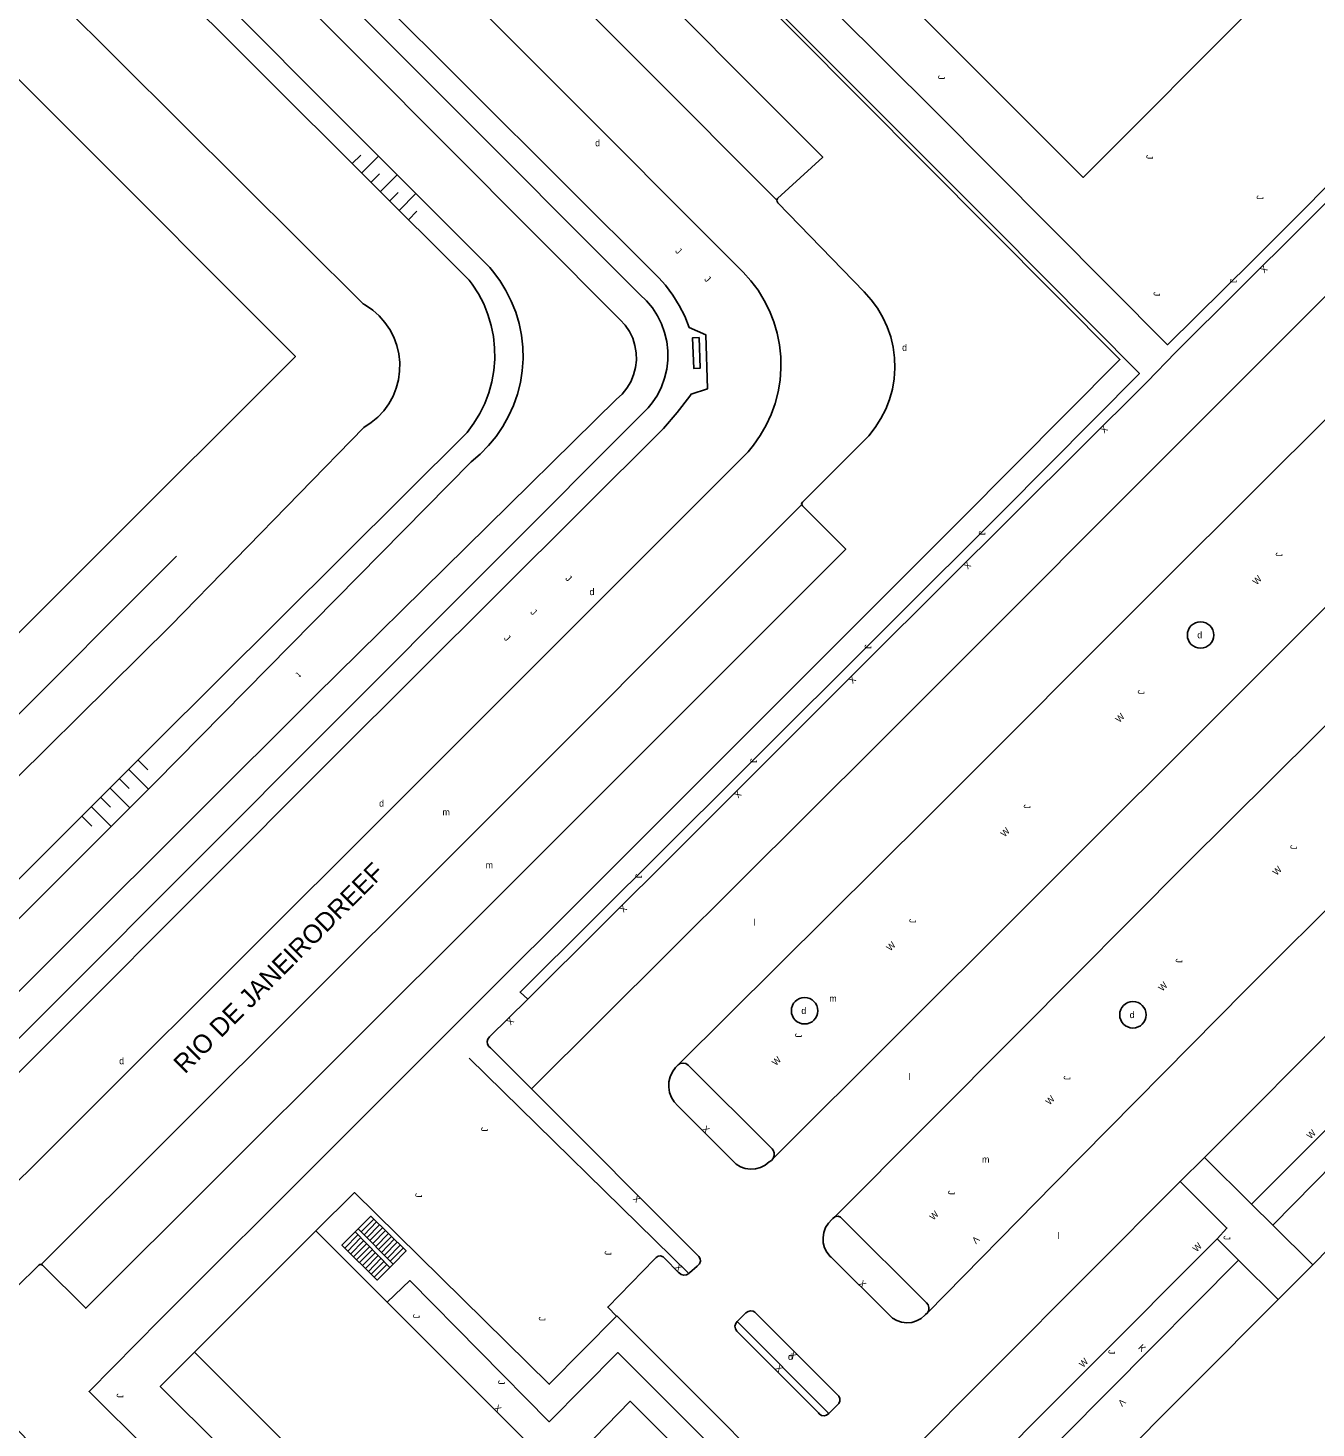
# Model space of a CAD drawing. Extents: x 134999 to 136502, y 457398 to 459002.
# Drawn here: x 135391.7 to 135489, y 458438.9 to 458544.6 of the extents above; entities that cross this region are included whole.
import ezdxf

# ---------------------------------------------------------------- set-up
doc = ezdxf.new("R2010")
doc.units = 0
for name, color, linetype in [('RI_DGTB_18', 7, 'Continuous'), ('RI_DGTB_19', 7, 'Continuous'), ('RI_DGTB_29', 7, 'Continuous'), ('RI_DGTB_30', 7, 'Continuous'), ('RI_DGTB_31', 7, 'Continuous'), ('RI_DGTB_32', 7, 'Continuous'), ('RI_DGTB_37', 7, 'Continuous'), ('RI_DGTB_4', 7, 'Continuous'), ('RI_DGTB_43', 7, 'Continuous'), ('RI_DGTB_45', 7, 'Continuous'), ('RI_DGTB_48', 7, 'Continuous'), ('RI_DGTB_49', 7, 'Continuous'), ('RI_DGTB_53', 7, 'Continuous'), ('RI_DGTB_54', 7, 'Continuous'), ('RI_DGTB_55', 7, 'Continuous'), ('RI_DGTB_58', 7, 'Continuous')]:
    doc.layers.add(name, color=color, linetype=linetype)

msp = doc.modelspace()

# ---------------------------------------------------------------- linework, layer by layer
at = {"layer": 'RI_DGTB_18'}
for p, q in [((135416.22, 458534.41), (135416.852, 458535.044)), ((135416.927, 458533.704), (135418.192, 458534.971)), ((135417.635, 458532.997), (135418.268, 458533.631)), ((135418.343, 458532.291), (135419.608, 458533.558)), ((135419.051, 458531.585), (135419.684, 458532.218)), ((135419.759, 458530.878), (135421.024, 458532.146)), ((135420.467, 458530.172), (135421.099, 458530.806)), ((135400.035, 458489.383), (135400.79, 458488.627)), ((135399.328, 458488.676), (135400.838, 458487.165)), ((135397.913, 458487.262), (135399.423, 458485.751)), ((135398.621, 458487.969), (135399.376, 458487.214)), ((135397.206, 458486.556), (135397.961, 458485.8)), ((135395.791, 458485.142), (135396.546, 458484.386)), ((135396.498, 458485.849), (135398.009, 458484.337))]:
    msp.add_line(p, q, dxfattribs=at)
msp.add_lwpolyline([(135362.015, 458452.037), (135374.968, 458464.337), (135401.278, 458490.625), (135424.892, 458514.11), (135425.405, 458514.799), (135425.851, 458515.532), (135426.227, 458516.303), (135426.53, 458517.107), (135426.757, 458517.934), (135426.906, 458518.78), (135426.975, 458519.636), (135426.965, 458520.494), (135426.875, 458521.348), (135426.705, 458522.189), (135426.458, 458523.011), (135426.136, 458523.807), (135425.741, 458524.569), (135425.277, 458525.291), (135425.041, 458525.609), (135393.778, 458556.799), (135367.076, 458583.47), (135350.608, 458600)], dxfattribs=at)
at = {"layer": 'RI_DGTB_19'}
for points in [[(135386.746, 458600), (135451.731, 458534.881), (135448.311, 458531.778), (135448.276, 458531.647)], [(135295.925, 458545.389), (135331.307, 458509.99), (135366.607, 458474.617), (135411.928, 458519.852), (135376.533, 458555.299), (135341.163, 458590.634), (135295.925, 458545.389)], [(135478.597, 458553.363), (135484.748, 458546.758), (135471.399, 458533.368), (135422.39, 458582.426), (135426.765, 458587.045)], [(135368.422, 458465.639), (135386.256, 458483.457), (135402.527, 458499.522), (135417.102, 458514.487), (135417.649, 458514.845), (135418.149, 458515.267), (135418.594, 458515.747), (135418.976, 458516.277), (135419.292, 458516.851), (135419.535, 458517.458), (135419.702, 458518.09), (135419.79, 458518.738), (135419.799, 458519.393), (135419.728, 458520.043), (135419.578, 458520.68), (135419.352, 458521.293), (135419.053, 458521.875), (135418.685, 458522.416), (135418.253, 458522.907), (135417.765, 458523.343), (135417.228, 458523.716), (135417.041, 458523.824), (135380.177, 458560.488)], [(135404.304, 458444.651), (135401.725, 458442.066), (135443.649, 458400.352), (135449.01, 458394.959), (135448.125, 458394.115), (135461.831, 458380.413), (135472.245, 458369.954), (135480.755, 458361.429), (135487.889, 458354.239)]]:
    msp.add_lwpolyline(points, dxfattribs=at)
at = {"layer": 'RI_DGTB_32'}
for p, q in [((135416.887, 458453.74), (135417.833, 458454.705)), ((135417.106, 458453.519), (135418.056, 458454.487)), ((135416.647, 458453.517), (135415.653, 458452.51)), ((135416.424, 458453.746), (135416.667, 458453.963)), ((135419.043, 458451.06), (135416.424, 458453.746)), ((135416.667, 458453.963), (135419.303, 458451.303)), ((135417.326, 458453.297), (135418.279, 458454.268)), ((135417.545, 458453.076), (135418.501, 458454.05)), ((135417.765, 458452.854), (135418.724, 458453.831)), ((135417.985, 458452.632), (135418.947, 458453.613)), ((135418.205, 458452.41), (135419.17, 458453.394)), ((135416.822, 458453.251), (135415.875, 458452.291)), ((135417.044, 458453.032), (135416.097, 458452.072)), ((135417.266, 458452.813), (135416.319, 458451.853)), ((135417.488, 458452.594), (135416.541, 458451.634)), ((135417.71, 458452.375), (135416.763, 458451.415)), ((135418.424, 458452.189), (135419.392, 458453.176)), ((135418.644, 458451.967), (135419.615, 458452.957)), ((135418.864, 458451.746), (135419.838, 458452.739)), ((135419.084, 458451.524), (135420.061, 458452.52)), ((135417.933, 458452.155), (135416.986, 458451.195)), ((135418.155, 458451.936), (135417.208, 458450.976)), ((135418.377, 458451.717), (135417.43, 458450.757)), ((135418.599, 458451.498), (135417.652, 458450.538)), ((135418.821, 458451.279), (135417.874, 458450.319)), ((135419.303, 458451.303), (135419.043, 458451.06))]:
    msp.add_line(p, q, dxfattribs=at)
for points in [[(135442.398, 458521.267), (135442.491, 458518.961), (135441.991, 458518.941), (135441.898, 458521.247), (135442.398, 458521.267)], [(135419.303, 458451.303), (135420.283, 458452.302), (135417.61, 458454.924), (135416.667, 458453.963)], [(135419.043, 458451.06), (135418.096, 458450.1), (135415.43, 458452.73), (135416.424, 458453.746)]]:
    msp.add_lwpolyline(points, dxfattribs=at)
at = {"layer": 'RI_DGTB_4'}
for p, q in [((135404.304, 458444.651), (135413.458, 458453.807)), ((135413.458, 458453.807), (135418.846, 458448.424)), ((135486.108, 458448.628), (135488.726, 458451.257))]:
    msp.add_line(p, q, dxfattribs=at)
for points in [[(135488.726, 458451.257), (135489.995, 458452.532), (135493.28, 458449.331), (135497.141, 458453.218), (135500, 458450.292)], [(135418.846, 458448.424), (135431.833, 458435.451), (135437.199, 458440.953), (135452.718, 458425.442), (135448.802, 458421.459), (135449.986, 458420.259)], [(135451.263, 458418.967), (135453.909, 458416.287), (135486.108, 458448.628)], [(135404.304, 458444.651), (135441.284, 458407.698), (135450.438, 458416.854), (135452.453, 458414.755), (135444.866, 458407.181), (135451.122, 458400.952)]]:
    msp.add_lwpolyline(points, dxfattribs=at)
at = {"layer": 'RI_DGTB_48'}
msp.add_lwpolyline([(135500, 458338.14), (135489.535, 458348.798), (135478.612, 458359.676), (135454.254, 458384.083), (135396.347, 458441.685), (135401.706, 458447.132), (135414.315, 458459.698), (135445.326, 458490.695), (135462.122, 458507.512), (135474.163, 458519.623), (135434.979, 458559.023), (135409.872, 458584.162), (135394.088, 458600)], dxfattribs=at)
at = {"layer": 'RI_DGTB_49'}
for p, q in [((135402.952, 458504.767), (135381.782, 458483.555)), ((135425.033, 458466.858), (135441.62, 458450.595)), ((135445.26, 458446.96), (135452.189, 458440.011))]:
    msp.add_line(p, q, dxfattribs=at)
at = {"layer": 'RI_DGTB_53'}
for points in [[(135380.088, 458600), (135418.354, 458561.675), (135448.276, 458531.647)], [(135386.321, 458585.742), (135445.715, 458526.22), (135446.312, 458525.555), (135446.847, 458524.84), (135447.316, 458524.08), (135447.715, 458523.281), (135448.041, 458522.449), (135448.292, 458521.592), (135448.464, 458520.715), (135448.558, 458519.827), (135448.572, 458518.934), (135448.506, 458518.043), (135448.36, 458517.161), (135448.137, 458516.297), (135447.836, 458515.455), (135447.462, 458514.644), (135447.017, 458513.87), (135446.504, 458513.138), (135446.106, 458512.653), (135418.938, 458485.451), (135385.968, 458452.572)], [(135450.153, 458508.656), (135450.128, 458508.696), (135450.151, 458508.776), (135450.199, 458508.845), (135454.672, 458513.314), (135455.2, 458513.859), (135455.696, 458514.483), (135456.127, 458515.153), (135456.488, 458515.864), (135456.777, 458516.606), (135456.989, 458517.374), (135457.124, 458518.16), (135457.179, 458518.954), (135457.154, 458519.751), (135457.049, 458520.541), (135456.866, 458521.316), (135456.606, 458522.069), (135456.272, 458522.793), (135455.867, 458523.479), (135455.396, 458524.121), (135454.862, 458524.713), (135448.34, 458531.435), (135448.289, 458531.535), (135448.276, 458531.647)], [(135450.153, 458508.656), (135450.207, 458508.566), (135453.473, 458505.295), (135426.185, 458477.993), (135396.099, 458447.965), (135392.829, 458451.231), (135392.737, 458451.284)], [(135392.737, 458451.284), (135422.875, 458481.362), (135450.153, 458508.656)], [(135392.737, 458451.284), (135392.642, 458451.279), (135392.563, 458451.225), (135390.859, 458449.555), (135390.338, 458448.982), (135389.879, 458448.358), (135389.486, 458447.69), (135389.164, 458446.986), (135388.917, 458446.252), (135388.747, 458445.496), (135388.655, 458444.727), (135388.643, 458443.953), (135388.711, 458443.181), (135388.859, 458442.421), (135389.083, 458441.679), (135389.383, 458440.965), (135389.755, 458440.286), (135390.196, 458439.649), (135390.699, 458439.06), (135394.755, 458434.804)]]:
    msp.add_lwpolyline(points, dxfattribs=at)
at = {"layer": 'RI_DGTB_54'}
for points in [[(135362.597, 458600), (135437.932, 458524.525), (135438.433, 458524.042), (135438.875, 458523.504), (135439.253, 458522.92), (135439.561, 458522.296), (135439.796, 458521.641), (135439.953, 458520.963), (135440.033, 458520.272), (135440.032, 458519.576), (135439.951, 458518.884), (135439.792, 458518.207), (135439.556, 458517.552), (135439.247, 458516.929), (135438.868, 458516.345), (135438.561, 458515.96), (135414.735, 458492.068), (135383.64, 458460.941), (135379.392, 458456.87)], [(135380.853, 458455.529), (135381.522, 458456.224), (135382.686, 458455.617), (135385.275, 458458.226), (135384.601, 458459.321), (135414.799, 458489.576), (135439.708, 458514.411), (135440.731, 458515.609), (135441.692, 458516.858), (135441.794, 458516.998), (135443.025, 458517.387), (135442.917, 458521.474), (135441.661, 458522.022), (135441.316, 458522.878), (135440.897, 458523.701), (135440.409, 458524.485), (135439.856, 458525.223), (135439.359, 458525.787), (135410.674, 458554.405), (135386.886, 458578.405), (135370.324, 458594.884), (135365.22, 458600)]]:
    msp.add_lwpolyline(points, dxfattribs=at)
at = {"layer": 'RI_DGTB_55'}
for p, q in [((135476.21, 458517.932), (135478.359, 458520.131)), ((135480.538, 458459.347), (135499.558, 458478.442)), ((135484.107, 458455.821), (135480.538, 458459.347)), ((135457.747, 458436.507), (135478.718, 458457.54)), ((135485.698, 458454.249), (135484.107, 458455.821)), ((135488.726, 458451.257), (135485.698, 458454.249)), ((135481.502, 458453.212), (135483.125, 458451.597)), ((135483.125, 458451.597), (135486.108, 458448.628)), ((135438.166, 458445.41), (135436.683, 458446.896))]:
    msp.add_line(p, q, dxfattribs=at)
for points in [[(135394.442, 458600), (135421.109, 458573.311), (135446.484, 458547.837), (135464.711, 458529.569), (135475.64, 458518.562), (135465.316, 458508.173), (135456.931, 458499.791), (135445.339, 458488.222), (135428.881, 458471.847), (135429.458, 458471.314)], [(135413.098, 458600), (135407.315, 458594.435), (135405.898, 458595.846), (135404.296, 458594.232), (135414.743, 458583.808), (135429.855, 458568.689), (135445.324, 458553.196), (135460.174, 458538.406), (135477.763, 458520.729), (135484.195, 458527.078), (135493.498, 458536.439), (135500, 458542.92)], [(135478.359, 458520.131), (135488.021, 458529.753), (135494.611, 458536.337), (135500, 458541.665)], [(135429.755, 458464.532), (135455.883, 458490.563), (135483.415, 458518.121), (135500, 458534.741)], [(135440.811, 458466.357), (135459.684, 458485.113), (135477.618, 458503.04), (135490.411, 458515.806), (135500, 458525.32)], [(135429.458, 458471.314), (135440.864, 458482.664), (135455.101, 458496.92), (135466.287, 458508.032), (135476.21, 458517.932)], [(135447.998, 458459.29), (135466.796, 458478.039), (135484.612, 458495.836), (135500, 458511.212)], [(135500, 458502.442), (135488.966, 458491.256), (135479.197, 458481.552), (135466.53, 458468.809), (135452.638, 458454.878)], [(135500, 458488.296), (135483.646, 458471.999), (135469.173, 458457.344), (135459.635, 458447.63)], [(135429.458, 458471.314), (135426.586, 458468.455), (135426.461, 458468.3), (135426.407, 458468.109), (135426.432, 458467.912), (135426.531, 458467.74), (135426.649, 458467.643), (135429.755, 458464.532)], [(135484.107, 458455.821), (135490.697, 458462.422), (135500, 458471.786)], [(135447.998, 458459.29), (135447.854, 458459.127), (135447.683, 458459.033), (135447.382, 458458.787), (135447.036, 458458.608), (135446.662, 458458.503), (135446.273, 458458.476), (135445.888, 458458.529), (135445.521, 458458.66), (135445.189, 458458.863), (135444.911, 458459.123), (135440.792, 458463.256), (135440.517, 458463.55), (135440.306, 458463.892), (135440.166, 458464.269), (135440.103, 458464.666), (135440.12, 458465.068), (135440.216, 458465.458), (135440.387, 458465.822), (135440.627, 458466.145), (135440.653, 458466.173), (135440.677, 458466.212), (135440.811, 458466.357)], [(135447.998, 458459.29), (135448.073, 458459.494), (135448.07, 458459.712), (135447.988, 458459.913), (135447.912, 458460.01), (135441.581, 458466.331), (135441.393, 458466.444), (135441.177, 458466.482), (135440.961, 458466.442), (135440.811, 458466.357)], [(135441.62, 458450.595), (135441.645, 458450.617), (135441.668, 458450.642), (135442.241, 458451.156), (135442.302, 458451.192), (135442.432, 458451.333), (135442.495, 458451.515), (135442.479, 458451.706), (135442.387, 458451.875), (135429.755, 458464.532)], [(135485.698, 458454.249), (135491.934, 458460.56), (135491.991, 458460.503)], [(135480.538, 458459.347), (135478.703, 458457.554), (135478.718, 458457.54)], [(135413.458, 458453.807), (135416.393, 458456.707), (135431.082, 458442.227), (135436.17, 458447.372)], [(135478.718, 458457.54), (135482.247, 458454.027), (135481.502, 458453.212)], [(135459.635, 458447.63), (135459.487, 458447.498), (135459.45, 458447.457), (135459.159, 458447.205), (135458.822, 458447.019), (135458.455, 458446.906), (135458.071, 458446.871), (135457.689, 458446.916), (135457.325, 458447.039), (135456.993, 458447.234), (135456.709, 458447.494), (135452.361, 458451.823), (135452.292, 458451.89), (135452.05, 458452.195), (135451.875, 458452.543), (135451.775, 458452.918), (135451.754, 458453.307), (135451.812, 458453.691), (135451.948, 458454.056), (135452.155, 458454.385), (135452.43, 458454.68), (135452.498, 458454.759), (135452.638, 458454.878)], [(135459.635, 458447.63), (135459.729, 458447.815), (135459.747, 458448.022), (135459.686, 458448.221), (135459.57, 458448.369), (135453.201, 458454.714), (135453.072, 458454.848), (135452.898, 458454.916), (135452.712, 458454.906), (135452.638, 458454.878)], [(135461.295, 458432.942), (135461.987, 458433.635), (135471.681, 458443.382), (135481.502, 458453.212)], [(135436.17, 458447.372), (135435.502, 458448.06), (135439.043, 458451.674), (135439.146, 458451.81), (135439.31, 458451.903), (135439.497, 458451.92), (135439.675, 458451.859), (135439.812, 458451.73), (135440.855, 458450.681), (135440.885, 458450.643), (135441.046, 458450.519), (135441.243, 458450.467), (135441.444, 458450.493), (135441.62, 458450.595)], [(135451.263, 458418.967), (135455.625, 458423.256), (135456.247, 458424.533), (135463.005, 458431.342), (135473.32, 458441.742), (135483.125, 458451.597)], [(135418.846, 458448.424), (135420.555, 458450.057), (135431.079, 458439.394), (135436.258, 458444.62), (135454.416, 458426.503), (135454.391, 458424.704), (135449.986, 458420.259)], [(135436.17, 458447.372), (135436.189, 458447.392), (135436.683, 458446.896)], [(135445.26, 458446.96), (135445.928, 458447.615), (135446.092, 458447.733), (135446.289, 458447.778), (135446.488, 458447.745), (135446.602, 458447.684), (135452.813, 458441.466), (135452.955, 458441.333), (135453.032, 458441.154), (135453.031, 458440.959), (135452.953, 458440.781), (135452.87, 458440.691), (135452.189, 458440.011)], [(135452.189, 458440.011), (135452.026, 458439.894), (135451.831, 458439.848), (135451.633, 458439.882), (135451.464, 458439.99), (135451.401, 458440.063), (135445.235, 458446.235), (135445.134, 458446.415), (135445.108, 458446.62), (135445.161, 458446.82), (135445.26, 458446.96)], [(135438.166, 458445.41), (135451.847, 458431.707), (135452.352, 458431.203)]]:
    msp.add_lwpolyline(points, dxfattribs=at)
for centre in [(135480.254, 458498.81), (135450.363, 458470.439), (135475.149, 458470.131)]:
    msp.add_circle(centre, 1, dxfattribs=at)
at = {"layer": 'RI_DGTB_58'}
for points in [[(135376.455, 458457.362), (135413.473, 458494.267), (135436.174, 458516.623), (135436.589, 458517.007), (135436.945, 458517.446), (135437.236, 458517.93), (135437.455, 458518.451), (135437.599, 458518.998), (135437.665, 458519.559), (135437.65, 458520.124), (135437.557, 458520.681), (135437.385, 458521.22), (135437.139, 458521.729), (135436.824, 458522.198), (135436.446, 458522.618), (135403.939, 458555.283), (135369.677, 458589.604), (135359.23, 458600)], [(135364.808, 458450.875), (135375.443, 458461.802), (135401.337, 458487.662), (135425.182, 458511.887), (135425.868, 458512.468), (135426.5, 458513.108), (135427.073, 458513.801), (135427.581, 458514.543), (135428.022, 458515.326), (135428.392, 458516.146), (135428.687, 458516.995), (135428.905, 458517.868), (135429.046, 458518.756), (135429.106, 458519.653), (135429.087, 458520.552), (135428.988, 458521.445), (135428.81, 458522.327), (135428.554, 458523.189), (135428.223, 458524.025), (135427.819, 458524.828), (135427.345, 458525.592), (135426.805, 458526.311), (135426.601, 458526.552), (135395.492, 458557.726)]]:
    msp.add_lwpolyline(points, dxfattribs=at)

# ---------------------------------------------------------------- texts
at = {"layer": 'RI_DGTB_29'}
for p in [(135434.551, 458535.719), (135457.722, 458520.268), (135434.127, 458501.821), (135480.005, 458498.56), (135418.244, 458485.852), (135450.114, 458470.189), (135474.9, 458469.881), (135398.621, 458466.398), (135449.111, 458444.066)]:
    msp.add_text('d', height=0.5, dxfattribs=at).set_placement(p)
at = {"layer": 'RI_DGTB_30'}
for s, height, rotation, p in [('X', 0.5, 224.92074, (135485.018, 458526.762)), ('X', 0.5, 224.92074, (135472.945, 458514.674)), ('X', 0.5, 224.92074, (135462.632, 458504.401)), ('W', 0.5, 45.28525, (135484.48, 458502.551)), ('X', 0.5, 224.92074, (135453.948, 458495.765)), ('W', 0.5, 45.28525, (135474.124, 458492.152)), ('X', 0.5, 224.92074, (135445.3, 458487.104)), ('W', 0.5, 45.28525, (135465.457, 458483.517)), ('W', 0.5, 45.28525, (135485.989, 458480.611)), ('X', 0.5, 224.92074, (135436.65, 458478.47)), ('W', 0.5, 45.28525, (135456.838, 458474.904)), ('W', 0.5, 45.28525, (135477.361, 458471.866)), ('X', 0.5, 224.92074, (135428.121, 458469.983)), ('W', 0.5, 45.28525, (135448.194, 458466.241)), ('W', 0.5, 45.28525, (135468.851, 458463.28)), ('X', 0.5, 314.87451, (135442.58, 458461.463)), ('W', 0.5, 45.28525, (135488.562, 458460.715)), ('X', 0.499, 134.94546, (135438.027, 458456.245)), ('W', 0.5, 45.28525, (135460.087, 458454.578)), ('V', 0.5, 224.92074, (135463.264, 458453.466)), ('W', 0.5, 45.28525, (135479.956, 458452.181)), ('X', 0.5, 314.83566, (135440.511, 458451.028)), ('X', 0.5, 314.87451, (135454.391, 458449.789)), ('K', 0.5, 314.87451, (135475.503, 458444.95)), ('X', 0.5, 134.97208, (135449.841, 458444.443)), ('W', 0.5, 45.28525, (135471.377, 458443.454)), ('X', 0.5, 314.97208, (135448.091, 458443.4)), ('X', 0.5, 314.94641, (135426.859, 458440.386)), ('V', 0.5, 224.92074, (135474.295, 458441.181))]:
    msp.add_text(s, height=height, rotation=rotation, dxfattribs=at).set_placement(p)
at = {"layer": 'RI_DGTB_31'}
for rotation, p in [(269.99997, (135460.435, 458541.085)), (269.99997, (135476.159, 458535.074)), (269.99997, (135484.487, 458532.014)), (315.4075, (135440.558, 458527.762)), (315.4075, (135442.749, 458525.643)), (269.99997, (135482.474, 458525.72)), (269.99997, (135476.702, 458524.731)), (269.99997, (135463.517, 458506.676)), (269.99997, (135485.931, 458505.055)), (315.4075, (135432.267, 458503.042)), (315.4075, (135429.623, 458500.493)), (315.4075, (135427.626, 458498.534)), (269.99997, (135454.897, 458498.099)), (269.99997, (135475.518, 458494.663)), (269.99997, (135446.266, 458489.49)), (269.99997, (135466.909, 458486.027)), (269.99997, (135487.035, 458482.958)), (269.99997, (135437.59, 458480.774)), (269.99997, (135458.272, 458477.394)), (269.99997, (135478.382, 458474.384)), (269.99997, (135449.64, 458468.744)), (269.99997, (135469.922, 458465.535)), (269.99997, (135425.948, 458461.643)), (269.99997, (135420.976, 458456.668)), (269.99997, (135461.202, 458456.865)), (269.99997, (135481.988, 458453.457)), (269.99997, (135435.272, 458452.309)), (269.99997, (135420.796, 458447.533)), (269.99997, (135430.3, 458447.336)), (269.99997, (135473.3, 458444.832)), (269.99997, (135427.229, 458442.537)), (269.99997, (135398.431, 458441.535))]:
    msp.add_text('J', height=0.5, rotation=rotation, dxfattribs=at).set_placement(p)
at = {"layer": 'RI_DGTB_37'}
msp.add_text('RIO DE JANEIRODREEF', height=1.4, rotation=44.97603, dxfattribs=at).set_placement((135403.576, 458465.614))
at = {"layer": 'RI_DGTB_43'}
for s, height, rotation, p in [('t', 0.5, 224.91242, (135412.062, 458496.038)), ('m', 0.499, 359.97543, (135423.028, 458485.184)), ('m', 0.499, 359.97543, (135426.282, 458481.191))]:
    msp.add_text(s, height=height, rotation=rotation, dxfattribs=at).set_placement(p)
at = {"layer": 'RI_DGTB_45'}
for s, p in [('l', (135446.488, 458476.854)), ('m', (135452.232, 458471.113)), ('l', (135458.211, 458465.2)), ('m', (135463.759, 458458.967)), ('l', (135469.446, 458453.212))]:
    msp.add_text(s, height=0.5, dxfattribs=at).set_placement(p)

doc.saveas('drawing.dxf')
